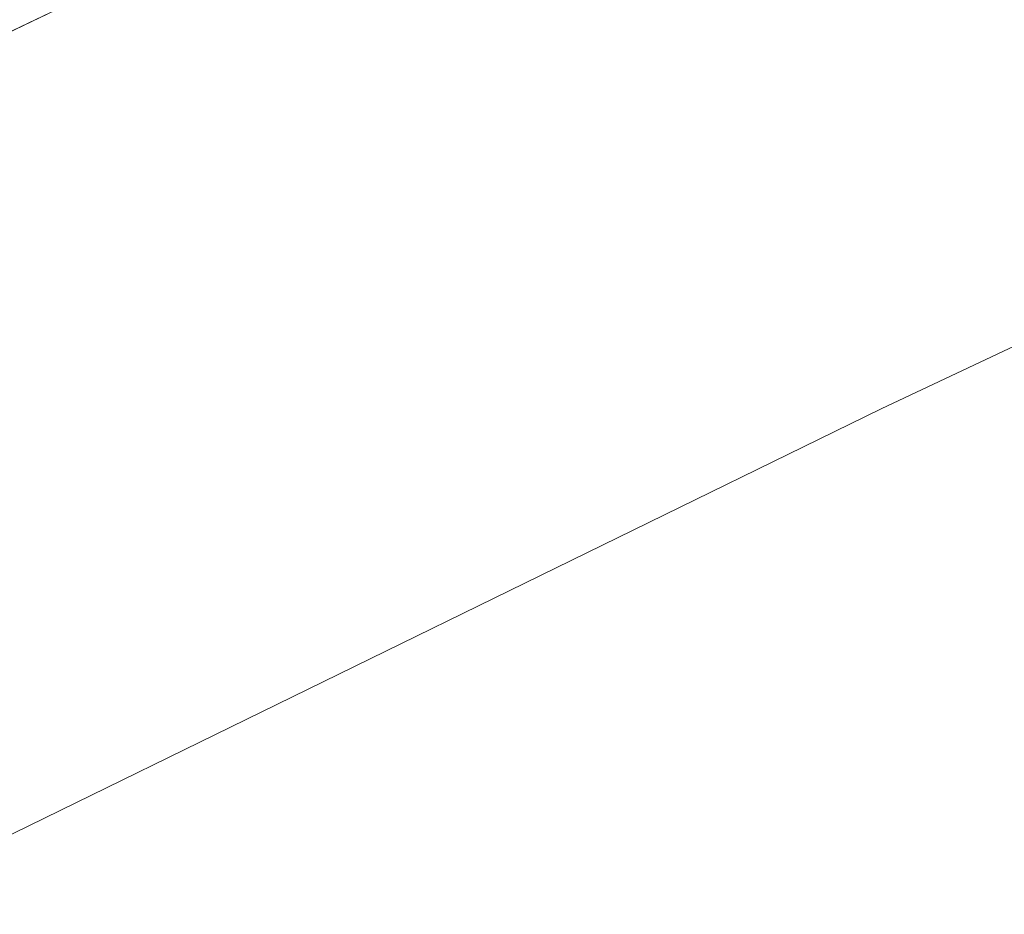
# Model space of a CAD drawing. Header units: metres. Extents: x 163628 to 167676, y 402708 to 405373.
# Tile 790 of 1056: x 166430.18 to 166431.72, y 404383.8 to 404385.2. Entities that reach past the tile are written whole.
import ezdxf

# ---------------------------------------------------------------- set-up
doc = ezdxf.new("R2010")
doc.units = ezdxf.units.M
for name, color, linetype, lineweight in [('X-CA190022.004-UO-BGT_Ondergrond$0$GE_479_BTDGroenvoorziening_grasenkruida_GEM', 253, 'Continuous', 9), ('X-CA190022.004-UO-BGT_Ondergrond$0$GE_541_OWTOever_slootkant_Vlak_GEM', 253, 'Continuous', 9), ('X-CA190022.004-UO-KAD_Percelen$0$B-WE-KG-GRENS_PERCEEL-GV', 150, 'Continuous', 9)]:
    doc.layers.add(name, color=color, linetype=linetype, lineweight=lineweight)

msp = doc.modelspace()

# ---------------------------------------------------------------- linework, layer by layer
at = {"layer": 'X-CA190022.004-UO-BGT_Ondergrond$0$GE_479_BTDGroenvoorziening_grasenkruida_GEM', "flags": 128}
msp.add_lwpolyline([(166336.177, 404338.347), (166362.282, 404350.81), (166382.869, 404360.584), (166402.268, 404370.292), (166431.523, 404384.588), (166454.942, 404395.665), (166474.552, 404405.1), (166493.316, 404414.196), (166508.664, 404421.261), (166516.137, 404424.067), (166517.818, 404424.526), (166518.436, 404424.629), (166518.914, 404424.318), (166519.302, 404423.699), (166519.584, 404423.052), (166519.805, 404422.274), (166519.854, 404421.567), (166519.784, 404420.961), (166519.601, 404420.495), (166518.805, 404419.445), (166245.53, 404287.59)], dxfattribs=at)
at = {"layer": 'X-CA190022.004-UO-BGT_Ondergrond$0$GE_541_OWTOever_slootkant_Vlak_GEM', "flags": 128}
msp.add_lwpolyline([(166336.177, 404338.347), (166362.282, 404350.81), (166382.869, 404360.584), (166402.268, 404370.292), (166431.523, 404384.588), (166454.942, 404395.665), (166474.552, 404405.1), (166493.316, 404414.196), (166508.664, 404421.261), (166516.137, 404424.067), (166517.818, 404424.526), (166518.436, 404424.629), (166518.914, 404424.318), (166519.302, 404423.699), (166519.584, 404423.052), (166519.805, 404422.274), (166519.854, 404421.567), (166519.784, 404420.961), (166519.601, 404420.495), (166518.805, 404419.445)], dxfattribs=at)
at = {"layer": 'X-CA190022.004-UO-KAD_Percelen$0$B-WE-KG-GRENS_PERCEEL-GV', "flags": 128}
msp.add_lwpolyline([(166570.024, 404452.16), (166566.281, 404450.347), (166557.729, 404446.204), (166519.676, 404428.189), (166495.615, 404416.798), (166462.856, 404400.844), (166403.983, 404372.633), (166405.703, 404369.055), (166477.921, 404403.62), (166584.681, 404454.717), (166581.36, 404457.652)], close=True, dxfattribs=at)
msp.add_lwpolyline([(166344.579, 404343.815), (166354.738, 404348.675), (166394.97, 404368.314), (166403.983, 404372.633), (166462.856, 404400.844), (166495.615, 404416.798), (166519.676, 404428.189), (166557.729, 404446.204)], dxfattribs=at)

doc.saveas('drawing.dxf')
